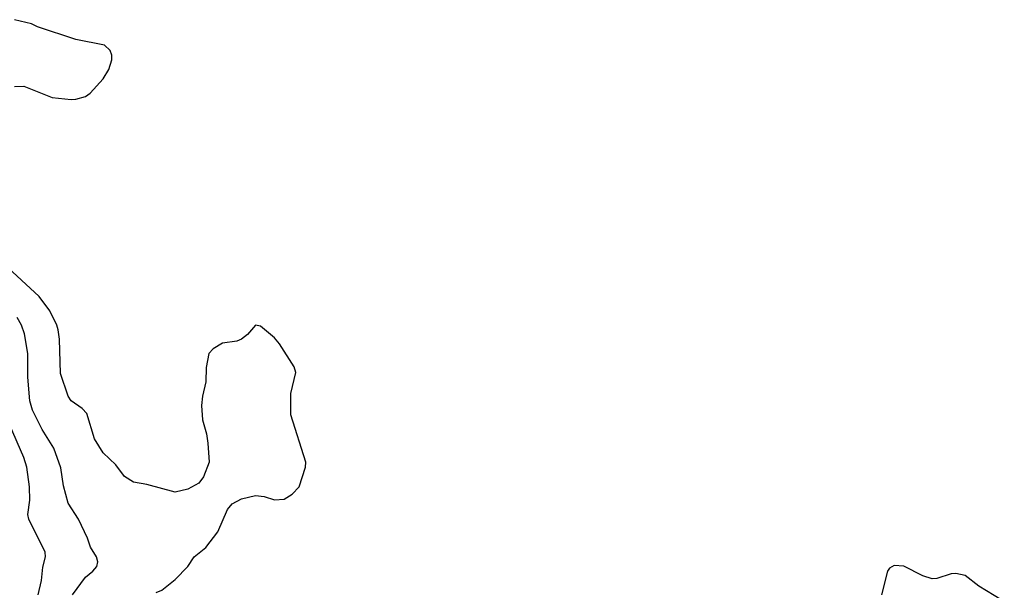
# Model space of a CAD drawing. Header units: inches. Extents: x 1550315 to 1685896, y 510706 to 640504.
# Tile 451 of 452: x 1661052 to 1665215, y 624789 to 627200. Entities that reach past the tile are written whole.
import ezdxf

# ---------------------------------------------------------------- set-up
doc = ezdxf.new("R2010")
doc.units = ezdxf.units.IN
doc.header["$MEASUREMENT"] = 0
doc.layers.add('B6662', color=7, linetype='Continuous')

msp = doc.modelspace()

# ---------------------------------------------------------------- linework, layer by layer
at = {"layer": 'B6662', "color": 5}
for points, elevation in [([(1661030, 626917.8), (1661070, 626919.6), (1661190, 626871.5), (1661270, 626862.8), (1661290, 626864.7), (1661330, 626875.9), (1661350, 626889.2), (1661404.7, 626950), (1661429.7, 626990), (1661442, 627030), (1661441.8, 627050), (1661434.4, 627070), (1661411.5, 627091.5), (1661290, 627115.4), (1661128.2, 627170), (1661102.9, 627182.9), (1661030, 627199.7)], 520), ([(1661630, 624780.2), (1661653, 624790), (1661710, 624834.6), (1661762.6, 624890), (1661789.8, 624930.2), (1661839.3, 624970), (1661890, 625036.3), (1661931.1, 625130), (1661950, 625154), (1661990, 625176), (1662050, 625190.3), (1662085.4, 625185.4), (1662130, 625172), (1662170, 625174), (1662204.9, 625195.1), (1662233.6, 625226.4), (1662261, 625310), (1662262.4, 625330), (1662198.4, 625530), (1662198.7, 625621.3), (1662220.2, 625710), (1662213.4, 625733.4), (1662150.8, 625830.8), (1662130, 625856.5), (1662070, 625905.2), (1662050, 625908.7), (1662016, 625870), (1661990, 625849.5), (1661970, 625842), (1661910, 625833.6), (1661870, 625809.5), (1661852.7, 625790), (1661840.3, 625730), (1661838.7, 625670), (1661824.9, 625610), (1661821.3, 625570), (1661825.3, 625510), (1661842.6, 625450), (1661848.5, 625411.5), (1661853.7, 625330), (1661830, 625268.7), (1661810, 625241.2), (1661763.4, 625216.6), (1661710, 625203.7), (1661590, 625236), (1661534, 625246), (1661496, 625270), (1661459.3, 625319.3), (1661405.1, 625370), (1661368.9, 625428.9), (1661336, 625536), (1661317.1, 625557.1), (1661270, 625589.6), (1661256.9, 625610), (1661224.7, 625704.7), (1661220.5, 625850), (1661215.4, 625890), (1661209.9, 625910), (1661179.3, 625970), (1661134.1, 626030), (1660910, 626237)], 520), ([(1661275.3, 624770), (1661330, 624844.9), (1661362, 624870), (1661378, 624890), (1661382.7, 624910), (1661377.2, 624930), (1661351.3, 624971.3), (1661339.7, 625010), (1661301.5, 625090), (1661257.3, 625157.3), (1661238, 625230), (1661226.5, 625306.5), (1661197.1, 625390), (1661148.1, 625468.1), (1661106, 625550), (1661095.6, 625590), (1661086.8, 625690), (1661087.1, 625790), (1661073.1, 625873.1), (1661060.3, 625910), (1661042, 625942)], 540), ([(1661130.5, 624770), (1661145, 624830), (1661150, 624887.3), (1661161.6, 624930), (1661159.9, 624950), (1661091.6, 625090), (1661087.4, 625110), (1661094.8, 625170), (1661094, 625226), (1661082.6, 625310), (1661069.8, 625350.2), (1661009.2, 625490)], 560), ([(1665270, 624708.4), (1665107, 624807), (1665050, 624851.3), (1665010, 624859.8), (1664990, 624859.3), (1664930, 624839.7), (1664910, 624838), (1664870, 624849.8), (1664790, 624890.6), (1664750, 624894), (1664730, 624883.1), (1664721.8, 624870), (1664696.3, 624770)], 520)]:
    msp.add_lwpolyline(points, dxfattribs=dict(at, elevation=elevation))

doc.saveas('drawing.dxf')
